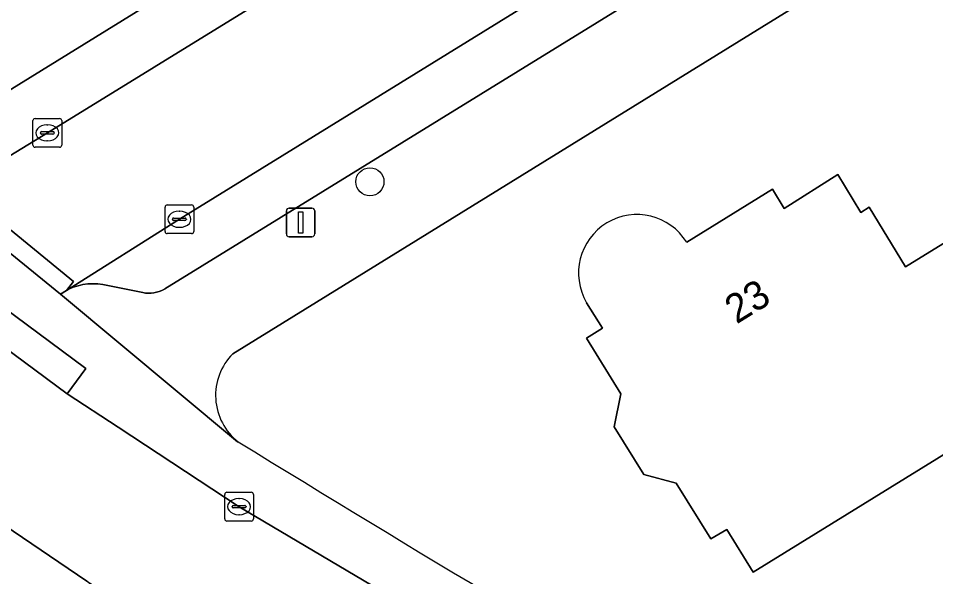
# Model space of a CAD drawing. Extents: x 158835 to 160077, y 386387 to 387778.
# Drawn here: x 159322.29 to 159354.26, y 386641.75 to 386661.19 of the extents above; entities that cross this region are included whole.
import ezdxf

# ---------------------------------------------------------------- set-up
doc = ezdxf.new("R2010")
doc.units = 0
for name, color, linetype in [('IMGEO_Boom', 7, 'Continuous'), ('IMGEO_Erf', 7, 'Continuous'), ('IMGEO_Kolk', 7, 'Continuous'), ('IMGEO_Lichtmast', 7, 'Continuous'), ('IMGEO_Pand', 7, 'Continuous'), ('IMGEO_Pand_nummerreeks', 7, 'Continuous'), ('IMGEO_Parkeervlak_open', 7, 'Continuous'), ('IMGEO_Rijbaan_lokaal_gesloten', 7, 'Continuous'), ('IMGEO_Rijbaan_lokaal_open', 7, 'Continuous'), ('IMGEO_Voetpad_open', 7, 'Continuous')]:
    doc.layers.add(name, color=color, linetype=linetype)

msp = doc.modelspace()

# ---------------------------------------------------------------- linework, layer by layer
at = {"layer": 'IMGEO_Boom'}
msp.add_circle((159334.541, 386655.501), 0.489, dxfattribs=at)
at = {"layer": 'IMGEO_Erf'}
for points in [[(159500, 386722.142), (159452.288, 386709.846), (159415.977, 386700.489), (159412.19, 386699.306), (159408.523, 386697.788), (159405.088, 386695.997), (159404.197, 386695.456), (159329.763, 386649.508)], [(159309.121, 386664.939), (159314.122, 386659.18), (159314.012, 386659.135), (159313.913, 386658.77), (159314.243, 386658.699), (159316.858, 386657.646), (159317.182, 386657.619), (159320.063, 386657.598), (159320.416, 386657.723), (159398.233, 386705.745)], [(159345.58, 386653.392), (159348.575, 386655.247), (159348.982, 386654.575), (159350.85, 386655.754), (159351.649, 386654.432), (159351.936, 386654.613), (159353.209, 386652.542), (159358.258, 386655.653), (159363.228, 386647.598)], [(159363.228, 386647.598), (159357.622, 386644.159), (159355.94, 386646.866), (159347.895, 386641.903), (159346.976, 386643.392), (159346.425, 386643.061), (159345.219, 386645.009), (159344.081, 386645.309), (159343.058, 386646.97), (159343.289, 386648.113), (159342.084, 386650.056), (159342.645, 386650.404), (159342.093, 386651.29)]]:
    msp.add_lwpolyline(points, dxfattribs=at)
for centre, radius, start, end in [((159343.847, 386652.323), 2.036, 31.6593, 210.5047), ((159331.21, 386648.059), 2.048, 134.9577, 232.0646), ((159790.309, 387395.826), 879.49, 238.436929, 239.84473)]:
    msp.add_arc(centre, radius, start, end, dxfattribs=at)
at = {"layer": 'IMGEO_Kolk'}
for p, q in [((159322.873, 386657.704), (159323.725, 386657.704)), ((159322.798, 386656.778), (159322.798, 386657.63)), ((159323.286, 386657.484), (159323.311, 386657.484)), ((159323.799, 386657.63), (159323.799, 386656.778)), ((159323.057, 386657.198), (159323.057, 386657.21)), ((159323.495, 386657.161), (159323.097, 386657.161)), ((159323.1, 386657.247), (159323.498, 386657.247)), ((159323.541, 386657.21), (159323.541, 386657.198)), ((159323.725, 386656.704), (159322.873, 386656.704)), ((159323.309, 386656.924), (159323.284, 386656.924)), ((159327.4, 386653.768), (159327.4, 386654.62)), ((159327.475, 386654.694), (159328.327, 386654.694)), ((159327.888, 386654.474), (159327.913, 386654.474)), ((159328.401, 386654.62), (159328.401, 386653.768)), ((159327.659, 386654.188), (159327.659, 386654.2)), ((159328.097, 386654.151), (159327.699, 386654.151)), ((159327.702, 386654.237), (159328.1, 386654.237)), ((159328.143, 386654.2), (159328.143, 386654.188)), ((159327.911, 386653.914), (159327.886, 386653.914)), ((159328.327, 386653.694), (159327.475, 386653.694)), ((159329.481, 386643.759), (159329.481, 386644.611)), ((159329.556, 386644.685), (159330.408, 386644.685)), ((159330.482, 386644.611), (159330.482, 386643.759)), ((159329.783, 386644.228), (159330.181, 386644.228)), ((159329.969, 386644.465), (159329.994, 386644.465)), ((159329.74, 386644.179), (159329.74, 386644.191)), ((159330.178, 386644.142), (159329.78, 386644.142)), ((159329.992, 386643.905), (159329.967, 386643.905)), ((159330.224, 386644.191), (159330.224, 386644.179)), ((159330.408, 386643.685), (159329.556, 386643.685))]:
    msp.add_line(p, q, dxfattribs=at)
for points in [[(159322.873, 386657.704), (159323.725, 386657.704)], [(159322.798, 386656.778), (159322.798, 386657.63)], [(159323.799, 386657.63), (159323.799, 386656.778)], [(159323.725, 386656.704), (159322.873, 386656.704)], [(159327.4, 386653.768), (159327.4, 386654.62)], [(159327.475, 386654.694), (159328.327, 386654.694)], [(159328.401, 386654.62), (159328.401, 386653.768)], [(159328.327, 386653.694), (159327.475, 386653.694)], [(159329.481, 386643.759), (159329.481, 386644.611)], [(159329.556, 386644.685), (159330.408, 386644.685)], [(159330.482, 386644.611), (159330.482, 386643.759)], [(159330.408, 386643.685), (159329.556, 386643.685)]]:
    msp.add_lwpolyline(points, dxfattribs=at)
for centre, radius, start, end in [((159322.875, 386657.628), 0.0765, 91.552, 178.448), ((159322.875, 386657.628), 0.0765, 91.552, 178.448), ((159323.723, 386657.628), 0.0765, 1.552, 88.448), ((159323.723, 386657.628), 0.0765, 1.552, 88.448), ((159323.097, 386657.207), 0.0403, 85.8775, 175.7526), ((159323.094, 386657.197), 0.0366, 178.938, 274.7102), ((159323.498, 386657.204), 0.043, 264.8664, 352.4533), ((159323.502, 386657.209), 0.0386, 1.7309, 96.639), ((159322.875, 386656.78), 0.0765, 181.552, 268.448), ((159322.875, 386656.78), 0.0765, 181.552, 268.448), ((159323.723, 386656.78), 0.0765, 271.552, 358.448), ((159323.723, 386656.78), 0.0765, 271.552, 358.448), ((159327.477, 386654.618), 0.0765, 91.552, 178.448), ((159327.477, 386654.618), 0.0765, 91.552, 178.448), ((159328.325, 386654.618), 0.0765, 1.552, 88.448), ((159328.325, 386654.618), 0.0765, 1.552, 88.448), ((159327.699, 386654.197), 0.0403, 85.8775, 175.7526), ((159327.696, 386654.187), 0.0366, 178.938, 274.7102), ((159328.1, 386654.194), 0.043, 264.8664, 352.4533), ((159328.104, 386654.199), 0.0386, 1.7309, 96.639), ((159327.477, 386653.77), 0.0765, 181.552, 268.448), ((159327.477, 386653.77), 0.0765, 181.552, 268.448), ((159328.325, 386653.77), 0.0765, 271.552, 358.448), ((159328.325, 386653.77), 0.0765, 271.552, 358.448), ((159329.558, 386644.609), 0.0765, 91.552, 178.448), ((159329.558, 386644.609), 0.0765, 91.552, 178.448), ((159330.406, 386644.609), 0.0765, 1.552, 88.448), ((159330.406, 386644.609), 0.0765, 1.552, 88.448), ((159329.78, 386644.188), 0.0403, 85.8775, 175.7526), ((159330.185, 386644.19), 0.0386, 1.7309, 96.639), ((159329.777, 386644.178), 0.0366, 178.938, 274.7102), ((159330.181, 386644.185), 0.043, 264.8664, 352.4533), ((159329.558, 386643.761), 0.0765, 181.552, 268.448), ((159329.558, 386643.761), 0.0765, 181.552, 268.448), ((159330.406, 386643.761), 0.0765, 271.552, 358.448), ((159330.406, 386643.761), 0.0765, 271.552, 358.448)]:
    msp.add_arc(centre, radius, start, end, dxfattribs=at)
for centre, major_axis, ratio, start_param, end_param in [((159323.285, 386657.204), (-0.387, 0.002), 0.722429, 4.712389, 7.853982), ((159323.31, 386657.204), (-0.39, 0.002), 0.717154, 1.570796, 4.712389), ((159327.887, 386654.194), (-0.387, 0.002), 0.722429, 4.712389, 7.853982), ((159327.912, 386654.194), (-0.39, 0.002), 0.717154, 1.570796, 4.712389), ((159329.968, 386644.185), (-0.387, 0.002), 0.722429, 4.712389, 7.853982), ((159329.993, 386644.185), (-0.39, 0.002), 0.717154, 1.570796, 4.712389)]:
    msp.add_ellipse(centre, major_axis=major_axis, ratio=ratio, start_param=start_param, end_param=end_param, dxfattribs=at)
at = {"layer": 'IMGEO_Lichtmast'}
for p, q in [((159331.63, 386653.683), (159331.63, 386654.483)), ((159331.63, 386654.483), (159331.63, 386653.683)), ((159331.73, 386654.583), (159332.52, 386654.583)), ((159332.52, 386654.583), (159331.73, 386654.583)), ((159332.62, 386654.483), (159332.62, 386653.683)), ((159332.62, 386653.683), (159332.62, 386654.483)), ((159332.52, 386653.583), (159331.73, 386653.583)), ((159331.73, 386653.583), (159332.52, 386653.583))]:
    msp.add_line(p, q, dxfattribs=at)
msp.add_lwpolyline([(159332.05, 386654.458), (159332.2, 386654.458), (159332.2, 386653.708), (159332.05, 386653.708), (159332.05, 386654.458)], dxfattribs=at)
for centre, start, end in [((159331.73, 386654.483), 90, 180), ((159331.73, 386654.483), 90, 180), ((159332.52, 386654.483), 0, 90), ((159332.52, 386654.483), 360, 90), ((159331.73, 386653.683), 180, 270), ((159331.73, 386653.683), 180, 270), ((159332.52, 386653.683), 270, 0), ((159332.52, 386653.683), 270, 0)]:
    msp.add_arc(centre, 0.1, start, end, dxfattribs=at)
at = {"layer": 'IMGEO_Pand'}
msp.add_lwpolyline([(159342.093, 386651.29), (159342.645, 386650.404), (159342.084, 386650.056), (159343.289, 386648.113), (159343.058, 386646.97), (159344.081, 386645.309), (159345.219, 386645.009), (159346.425, 386643.061), (159346.976, 386643.392), (159347.895, 386641.903), (159355.94, 386646.866), (159357.622, 386644.159), (159363.228, 386647.598), (159358.258, 386655.653), (159353.209, 386652.542), (159351.936, 386654.613), (159351.649, 386654.432), (159350.85, 386655.754), (159348.982, 386654.575), (159348.575, 386655.247), (159345.58, 386653.392)], dxfattribs=at)
msp.add_arc((159343.847, 386652.323), 2.036, 31.6593, 210.5047, dxfattribs=at)
at = {"layer": 'IMGEO_Parkeervlak_open'}
msp.add_lwpolyline([(159347.971, 386664.453), (159347.032, 386665.982), (159340.827, 386662.17), (159327.901, 386654.195), (159323.963, 386651.717), (159324.044, 386651.758), (159324.204, 386651.826), (159324.369, 386651.88), (159324.538, 386651.918), (159324.711, 386651.941), (159324.884, 386651.949), (159325.058, 386651.941), (159325.23, 386651.918), (159326.628, 386651.64), (159326.724, 386651.625), (159326.821, 386651.619), (159326.917, 386651.621), (159327.014, 386651.632), (159327.109, 386651.652), (159327.201, 386651.68), (159327.291, 386651.716), (159327.378, 386651.76), (159327.394, 386651.77)], close=True, dxfattribs=at)
at = {"layer": 'IMGEO_Rijbaan_lokaal_gesloten'}
msp.add_lwpolyline([(159361.292, 386626.474), (159347.601, 386633.751), (159329.982, 386644.184), (159325.765, 386646.95), (159323.991, 386648.114), (159320.24, 386650.892), (159314.969, 386655.443), (159311.528, 386651.956), (159311.772, 386651.715), (159313.292, 386650.328), (159314.004, 386649.679), (159320.182, 386644.697), (159321.779, 386643.55), (159324.681, 386641.593), (159327.065, 386640.104), (159333.267, 386636.405), (159336.517, 386634.466), (159336.613, 386634.409), (159344.556, 386629.671), (159350.044, 386626.76), (159353.27, 386625.049), (159358.412, 386622.321)], dxfattribs=at)
at = {"layer": 'IMGEO_Rijbaan_lokaal_open'}
msp.add_lwpolyline([(159358.099, 386678.643), (159353.058, 386675.561), (159338.172, 386666.37), (159323.299, 386657.203), (159320.197, 386655.316), (159324.213, 386652.028), (159323.963, 386651.717), (159327.901, 386654.195), (159340.827, 386662.17), (159347.032, 386665.982), (159350.18, 386667.915), (159355.697, 386671.304)], dxfattribs=at)
msp.add_lwpolyline([(159321.688, 386653.27), (159323.753, 386651.584), (159323.963, 386651.717), (159324.213, 386652.028), (159320.197, 386655.316), (159319.623, 386654.955)], close=True, dxfattribs=at)
at = {"layer": 'IMGEO_Voetpad_open'}
for points in [[(159398.233, 386705.745), (159320.416, 386657.723), (159320.063, 386657.598), (159317.182, 386657.619), (159316.858, 386657.646), (159319.623, 386654.955), (159320.197, 386655.316), (159323.299, 386657.203), (159338.172, 386666.37), (159353.058, 386675.561), (159358.099, 386678.643)], [(159329.763, 386649.508), (159404.197, 386695.456)], [(159347.971, 386664.453), (159327.394, 386651.77), (159327.378, 386651.76), (159327.291, 386651.716), (159327.201, 386651.68), (159327.109, 386651.652), (159327.014, 386651.632), (159326.917, 386651.621), (159326.821, 386651.619), (159326.724, 386651.625), (159326.628, 386651.64), (159325.23, 386651.918), (159325.058, 386651.941), (159324.884, 386651.949), (159324.711, 386651.941), (159324.538, 386651.918), (159324.369, 386651.88), (159324.204, 386651.826), (159324.044, 386651.758), (159323.963, 386651.717), (159323.753, 386651.584), (159329.93, 386646.438), (159329.951, 386646.444)], [(159329.951, 386646.444), (159329.93, 386646.438), (159323.753, 386651.584), (159321.688, 386653.27), (159320.928, 386651.751), (159324.646, 386648.998), (159323.991, 386648.114), (159325.765, 386646.95), (159329.982, 386644.184), (159347.601, 386633.751), (159361.292, 386626.474)], [(159326.401, 386638.4), (159326.023, 386638.655), (159326.013, 386638.661), (159325.94, 386638.706), (159325.872, 386638.758), (159325.809, 386638.816), (159325.751, 386638.879), (159325.699, 386638.947), (159325.654, 386639.019), (159325.615, 386639.096), (159325.583, 386639.175), (159325.558, 386639.257), (159325.256, 386640.521), (159325.223, 386640.683), (159325.175, 386640.841), (159325.114, 386640.995), (159325.039, 386641.142), (159324.951, 386641.282), (159324.851, 386641.414), (159324.74, 386641.536), (159324.681, 386641.593), (159321.779, 386643.55)]]:
    msp.add_lwpolyline(points, dxfattribs=at)
msp.add_lwpolyline([(159314.969, 386655.443), (159320.24, 386650.892), (159323.991, 386648.114), (159324.646, 386648.998), (159320.928, 386651.751), (159315.688, 386656.276)], close=True, dxfattribs=at)
for centre, radius, start, end in [((159331.21, 386648.059), 2.048, 134.9577, 232.0646), ((159790.309, 387395.826), 879.49, 238.436929, 239.84473)]:
    msp.add_arc(centre, radius, start, end, dxfattribs=at)

# ---------------------------------------------------------------- texts
at = {"layer": 'IMGEO_Pand_nummerreeks'}
msp.add_text('23', height=1, rotation=31.7727, dxfattribs=at).set_placement((159347.317, 386650.528))

doc.saveas('drawing.dxf')
